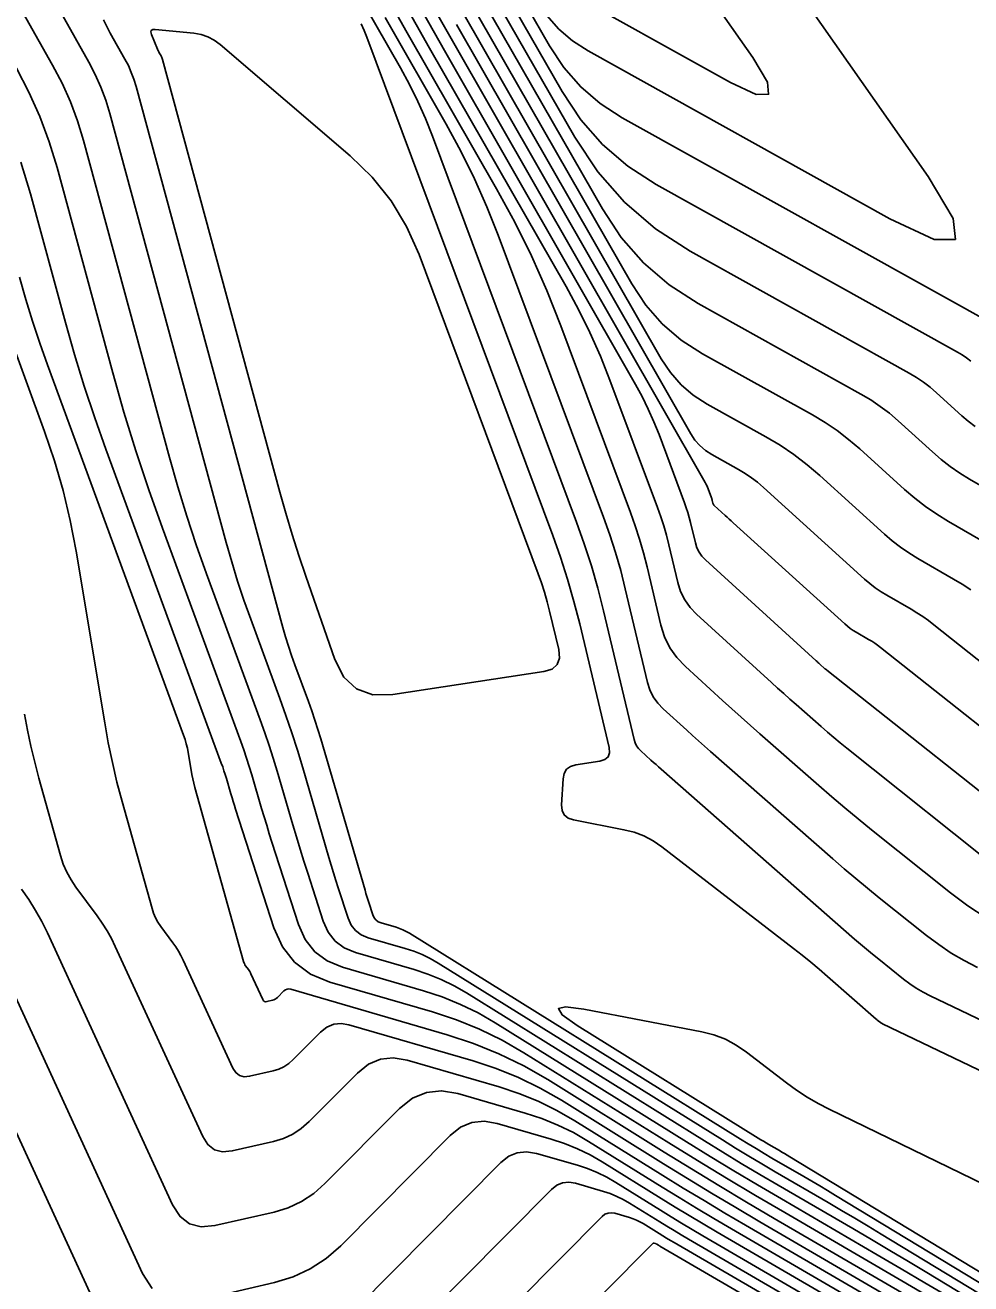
# Model space of a CAD drawing. Extents: x 1354696 to 1366163, y 660729 to 670380.
# Drawn here: x 1361791.16 to 1361827.45, y 664392.18 to 664440.47 of the extents above; entities that cross this region are included whole.
import ezdxf

# ---------------------------------------------------------------- set-up
doc = ezdxf.new("R2010")
doc.units = 0
doc.layers.add('R_Contours', color=7, linetype='Continuous')

msp = doc.modelspace()

# ---------------------------------------------------------------- linework, layer by layer
at = {"layer": 'R_Contours'}
for points in [[(1361817.02, 664447.201), (1361825.811, 664434.663), (1361826.774, 664433.057), (1361826.851, 664432.251), (1361826.04, 664432.243), (1361824.343, 664433.034), (1361812.758, 664439.481), (1361812.164, 664439.864), (1361811.637, 664440.317), (1361811.178, 664440.838)], [(1361815.17, 664444.802), (1361819.079, 664439.227), (1361819.642, 664438.289), (1361819.686, 664437.818), (1361819.213, 664437.813), (1361818.221, 664438.276), (1361811.452, 664442.042)], [(1361808.923, 664443.781), (1361811.274, 664439.675), (1361811.828, 664438.84), (1361812.477, 664438.103), (1361813.223, 664437.462), (1361814.064, 664436.919), (1361828.785, 664428.728)], [(1361827.45, 664427.575), (1361827.284, 664427.701), (1361827.111, 664427.818), (1361826.931, 664427.925), (1361815.37, 664434.357), (1361814.282, 664435.06), (1361813.317, 664435.889), (1361812.477, 664436.843), (1361811.761, 664437.923), (1361808.72, 664443.234)], [(1361808.516, 664442.687), (1361812.247, 664436.17), (1361813.126, 664434.846), (1361814.157, 664433.675), (1361815.341, 664432.658), (1361816.676, 664431.796), (1361825.077, 664427.122), (1361825.357, 664426.955), (1361825.627, 664426.773), (1361825.885, 664426.576), (1361826.133, 664426.364), (1361827.102, 664425.486), (1361827.349, 664425.273), (1361827.607, 664425.075)], [(1361830.227, 664421.425), (1361827.4, 664423.057), (1361827.023, 664423.288), (1361826.659, 664423.539), (1361826.309, 664423.809), (1361825.973, 664424.097), (1361824.657, 664425.29), (1361824.321, 664425.578), (1361823.97, 664425.845), (1361823.604, 664426.092), (1361823.223, 664426.318), (1361816.977, 664429.793), (1361815.87, 664430.508), (1361814.889, 664431.351), (1361814.034, 664432.322), (1361813.306, 664433.42), (1361808.313, 664442.14)], [(1361841.407, 664383.122), (1361825.757, 664392.608), (1361825.049, 664393.035), (1361824.34, 664393.458), (1361823.628, 664393.879), (1361822.915, 664394.296), (1361820.058, 664395.959), (1361819.346, 664396.377), (1361818.636, 664396.8), (1361817.93, 664397.229), (1361817.227, 664397.663), (1361808.096, 664403.339), (1361807.618, 664403.615), (1361807.124, 664403.856), (1361806.615, 664404.062), (1361806.09, 664404.234), (1361803.829, 664404.893), (1361803.402, 664405.069), (1361803.055, 664405.327), (1361802.787, 664405.667), (1361802.598, 664406.088), (1361802.002, 664407.936), (1361801.855, 664408.398), (1361801.711, 664408.862), (1361801.569, 664409.326), (1361801.431, 664409.791), (1361800.83, 664411.845), (1361800.68, 664412.341), (1361800.522, 664412.834), (1361800.355, 664413.325), (1361800.18, 664413.813), (1361798.117, 664419.425), (1361797.725, 664420.526), (1361797.358, 664421.635), (1361797.015, 664422.752), (1361796.697, 664423.877), (1361793.391, 664436.05), (1361793.163, 664436.798), (1361792.891, 664437.528), (1361792.574, 664438.24), (1361792.212, 664438.933), (1361790.674, 664441.669)], [(1361805.02, 664441.599), (1361805.822, 664440.175), (1361809.248, 664434.193), (1361809.944, 664432.917), (1361810.587, 664431.615), (1361811.177, 664430.289), (1361811.713, 664428.938), (1361814.387, 664421.774), (1361814.57, 664421.261), (1361814.736, 664420.744), (1361814.887, 664420.221), (1361815.021, 664419.693), (1361815.555, 664417.451), (1361815.697, 664417), (1361815.901, 664416.585), (1361816.166, 664416.206), (1361816.491, 664415.863), (1361817.918, 664414.563), (1361818.275, 664414.239), (1361818.634, 664413.917), (1361818.994, 664413.596), (1361819.355, 664413.277), (1361821.61, 664411.298), (1361822.109, 664410.865), (1361822.613, 664410.438), (1361823.122, 664410.017), (1361823.635, 664409.602), (1361826.671, 664407.18), (1361827.337, 664406.678), (1361828.029, 664406.217)], [(1361806.468, 664441.784), (1361807.499, 664439.953), (1361817.247, 664422.928), (1361817.281, 664422.867), (1361817.312, 664422.804), (1361817.34, 664422.74), (1361817.366, 664422.675), (1361817.495, 664422.329), (1361817.504, 664422.304), (1361817.512, 664422.279), (1361817.519, 664422.254), (1361817.526, 664422.229), (1361817.55, 664422.126), (1361817.558, 664422.102), (1361817.569, 664422.079), (1361817.583, 664422.058), (1361817.601, 664422.04), (1361818.019, 664421.659), (1361818.095, 664421.59), (1361818.171, 664421.521), (1361818.247, 664421.452), (1361818.323, 664421.382), (1361822.606, 664417.501), (1361822.71, 664417.412), (1361822.818, 664417.328), (1361822.93, 664417.251), (1361823.047, 664417.179), (1361823.523, 664416.904), (1361823.641, 664416.834), (1361823.756, 664416.759), (1361823.867, 664416.679), (1361823.977, 664416.596), (1361831.021, 664411.011)], [(1361808.109, 664441.593), (1361814.435, 664430.545), (1361814.975, 664429.732), (1361815.607, 664429.014), (1361816.333, 664428.39), (1361817.153, 664427.861), (1361821.369, 664425.515), (1361821.85, 664425.229), (1361822.312, 664424.917), (1361822.756, 664424.579), (1361823.181, 664424.216), (1361824.898, 664422.66), (1361825.295, 664422.319), (1361825.708, 664422), (1361826.139, 664421.703), (1361826.585, 664421.43), (1361828.404, 664420.38)], [(1361804.112, 664441.357), (1361805.557, 664438.834), (1361805.905, 664438.197), (1361806.226, 664437.547), (1361806.52, 664436.885), (1361806.788, 664436.21), (1361812.316, 664421.405), (1361812.614, 664420.566), (1361812.886, 664419.72), (1361813.132, 664418.865), (1361813.351, 664418.003), (1361814.528, 664413.059), (1361814.567, 664412.936), (1361814.622, 664412.824), (1361814.694, 664412.721), (1361814.783, 664412.627), (1361815.171, 664412.274), (1361815.268, 664412.186), (1361815.365, 664412.098), (1361815.463, 664412.011), (1361815.562, 664411.924), (1361822.982, 664405.409), (1361823.212, 664405.21), (1361823.443, 664405.014), (1361823.677, 664404.821), (1361823.913, 664404.63), (1361824.862, 664403.873), (1361825.103, 664403.691), (1361825.354, 664403.523), (1361825.614, 664403.371), (1361825.884, 664403.232), (1361836.879, 664397.972)], [(1361805.653, 664441.403), (1361806.677, 664439.584), (1361811.914, 664430.438), (1361812.39, 664429.567), (1361812.829, 664428.678), (1361813.231, 664427.773), (1361813.597, 664426.85), (1361815.423, 664421.959), (1361815.548, 664421.609), (1361815.662, 664421.255), (1361815.764, 664420.899), (1361815.856, 664420.538), (1361816.201, 664419.091), (1361816.31, 664418.743), (1361816.467, 664418.422), (1361816.672, 664418.13), (1361816.923, 664417.866), (1361819.791, 664415.252), (1361820.028, 664415.038), (1361820.266, 664414.824), (1361820.504, 664414.612), (1361820.744, 664414.4), (1361821.704, 664413.557), (1361821.946, 664413.347), (1361822.189, 664413.141), (1361822.436, 664412.937), (1361822.684, 664412.737), (1361828.814, 664407.846)], [(1361806.166, 664441.413), (1361807.296, 664439.406), (1361814.581, 664426.683), (1361814.835, 664426.217), (1361815.07, 664425.741), (1361815.286, 664425.256), (1361815.482, 664424.762), (1361816.459, 664422.144), (1361816.526, 664421.957), (1361816.587, 664421.767), (1361816.642, 664421.576), (1361816.691, 664421.383), (1361816.875, 664420.608), (1361816.934, 664420.422), (1361817.018, 664420.251), (1361817.127, 664420.094), (1361817.262, 664419.953), (1361821.509, 664416.084), (1361821.543, 664416.052), (1361821.577, 664416.021), (1361821.612, 664415.989), (1361821.646, 664415.958), (1361821.842, 664415.781), (1361821.848, 664415.776), (1361821.854, 664415.771), (1361821.861, 664415.766), (1361821.868, 664415.762), (1361821.896, 664415.746), (1361821.903, 664415.742), (1361821.91, 664415.737), (1361821.917, 664415.732), (1361821.923, 664415.727), (1361830.355, 664409.042)], [(1361841.606, 664383.421), (1361824.005, 664394.09), (1361823.5, 664394.394), (1361822.993, 664394.697), (1361822.485, 664394.997), (1361821.976, 664395.295), (1361819.936, 664396.482), (1361819.427, 664396.781), (1361818.921, 664397.083), (1361818.416, 664397.389), (1361817.914, 664397.699), (1361806.999, 664404.485), (1361806.698, 664404.658), (1361806.388, 664404.809), (1361806.069, 664404.939), (1361805.74, 664405.047), (1361804.32, 664405.46), (1361804.053, 664405.571), (1361803.835, 664405.733), (1361803.667, 664405.946), (1361803.548, 664406.21), (1361803.174, 664407.37), (1361803.082, 664407.66), (1361802.991, 664407.951), (1361802.903, 664408.242), (1361802.816, 664408.534), (1361801.806, 664411.982), (1361801.604, 664412.652), (1361801.39, 664413.318), (1361801.165, 664413.981), (1361800.929, 664414.64), (1361799.812, 664417.677), (1361799.553, 664418.405), (1361799.311, 664419.138), (1361799.084, 664419.876), (1361798.874, 664420.619), (1361794.402, 664437.086), (1361794.247, 664437.597), (1361794.061, 664438.094), (1361793.845, 664438.579), (1361793.598, 664439.052), (1361792.55, 664440.918)], [(1361841.805, 664383.721), (1361822.253, 664395.571), (1361821.951, 664395.754), (1361821.647, 664395.935), (1361821.342, 664396.115), (1361821.037, 664396.294), (1361819.814, 664397.006), (1361819.509, 664397.185), (1361819.205, 664397.366), (1361818.902, 664397.55), (1361818.601, 664397.735), (1361805.901, 664405.632), (1361805.779, 664405.702), (1361805.653, 664405.763), (1361805.523, 664405.816), (1361805.389, 664405.86), (1361804.812, 664406.028), (1361804.703, 664406.073), (1361804.615, 664406.139), (1361804.547, 664406.225), (1361804.498, 664406.333), (1361804.346, 664406.804), (1361804.309, 664406.922), (1361804.272, 664407.04), (1361804.236, 664407.159), (1361804.201, 664407.277), (1361802.498, 664413.09), (1361802.389, 664413.45), (1361802.274, 664413.808), (1361802.153, 664414.164), (1361802.027, 664414.518), (1361801.507, 664415.93), (1361801.381, 664416.284), (1361801.263, 664416.641), (1361801.153, 664417), (1361801.051, 664417.362), (1361795.413, 664438.123), (1361795.33, 664438.395), (1361795.231, 664438.66), (1361795.116, 664438.919), (1361794.984, 664439.171), (1361794.425, 664440.166), (1361794.29, 664440.417), (1361794.162, 664440.671)], [(1361804.967, 664440.766), (1361807.314, 664436.668), (1361807.879, 664435.633), (1361808.4, 664434.578), (1361808.878, 664433.503), (1361809.313, 664432.407), (1361813.352, 664421.589), (1361813.592, 664420.914), (1361813.811, 664420.232), (1361814.009, 664419.543), (1361814.186, 664418.848), (1361815.042, 664415.255), (1361815.132, 664414.968), (1361815.262, 664414.704), (1361815.43, 664414.463), (1361815.637, 664414.245), (1361816.544, 664413.419), (1361816.771, 664413.213), (1361816.999, 664413.008), (1361817.229, 664412.804), (1361817.459, 664412.601), (1361822.146, 664408.485), (1361822.586, 664408.104), (1361823.029, 664407.728), (1361823.477, 664407.357), (1361823.93, 664406.992), (1361825.748, 664405.541), (1361826.212, 664405.192), (1361826.693, 664404.871), (1361827.191, 664404.578), (1361827.707, 664404.313)], [(1361807.906, 664441.046), (1361815.565, 664427.67), (1361815.915, 664427.143), (1361816.326, 664426.676), (1361816.797, 664426.272), (1361817.328, 664425.928), (1361819.576, 664424.677), (1361820.128, 664424.35), (1361820.658, 664423.992), (1361821.166, 664423.605), (1361821.654, 664423.188), (1361824.134, 664420.94), (1361824.433, 664420.683), (1361824.745, 664420.443), (1361825.069, 664420.219), (1361825.406, 664420.013), (1361826.777, 664419.221), (1361827.116, 664419.017), (1361827.447, 664418.801)], [(1361804.052, 664440.516), (1361804.163, 664440.267), (1361804.263, 664440.013), (1361811.401, 664420.894), (1361811.699, 664420.057), (1361811.971, 664419.211), (1361812.217, 664418.357), (1361812.436, 664417.495), (1361813.564, 664412.757), (1361813.583, 664412.553), (1361813.53, 664412.397), (1361813.406, 664412.29), (1361813.21, 664412.231), (1361812.284, 664412.091), (1361812.079, 664412.031), (1361811.93, 664411.921), (1361811.835, 664411.762), (1361811.796, 664411.553), (1361811.743, 664410.557), (1361811.761, 664410.337), (1361811.843, 664410.168), (1361811.988, 664410.047), (1361812.196, 664409.976), (1361814.133, 664409.603), (1361814.526, 664409.504), (1361814.9, 664409.362), (1361815.254, 664409.176), (1361815.588, 664408.947), (1361820.646, 664405.046), (1361820.979, 664404.786), (1361821.307, 664404.52), (1361821.631, 664404.249), (1361821.951, 664403.973), (1361823.818, 664402.333), (1361823.837, 664402.316), (1361823.857, 664402.3), (1361823.876, 664402.284), (1361823.896, 664402.268), (1361823.975, 664402.205), (1361823.995, 664402.19), (1361824.016, 664402.176), (1361824.038, 664402.163), (1361824.06, 664402.151), (1361840.191, 664394.435)], [(1361807.703, 664440.5), (1361816.695, 664424.795), (1361816.855, 664424.553), (1361817.044, 664424.339), (1361817.26, 664424.153), (1361817.504, 664423.996), (1361818.535, 664423.422), (1361818.788, 664423.271), (1361819.032, 664423.107), (1361819.265, 664422.93), (1361819.488, 664422.738), (1361823.37, 664419.221), (1361823.571, 664419.047), (1361823.781, 664418.885), (1361824, 664418.735), (1361824.226, 664418.596), (1361825.15, 664418.063), (1361825.378, 664417.925), (1361825.601, 664417.78), (1361825.818, 664417.626), (1361826.03, 664417.465), (1361831.688, 664412.979)], [(1361826.598, 664391.675), (1361825.686, 664392.22), (1361824.771, 664392.76), (1361823.854, 664393.297), (1361820.181, 664395.435), (1361819.264, 664395.973), (1361818.352, 664396.517), (1361817.444, 664397.068), (1361816.539, 664397.626), (1361809.194, 664402.193), (1361808.537, 664402.571), (1361807.86, 664402.902), (1361807.161, 664403.185), (1361806.441, 664403.421), (1361803.337, 664404.325), (1361802.751, 664404.567), (1361802.275, 664404.921), (1361801.907, 664405.387), (1361801.648, 664405.965), (1361800.628, 664409.129), (1361800.526, 664409.45), (1361800.426, 664409.771), (1361800.328, 664410.093), (1361800.232, 664410.416), (1361799.854, 664411.708), (1361799.756, 664412.03), (1361799.653, 664412.35), (1361799.545, 664412.669), (1361799.432, 664412.985), (1361796.422, 664421.172), (1361795.897, 664422.647), (1361795.406, 664424.133), (1361794.947, 664425.628), (1361794.52, 664427.134), (1361792.38, 664435.014), (1361792.08, 664436), (1361791.721, 664436.962), (1361791.302, 664437.9), (1361790.825, 664438.814)], [(1361825.914, 664391.642), (1361824.793, 664392.298), (1361820.303, 664394.911), (1361819.183, 664395.569), (1361818.068, 664396.234), (1361816.957, 664396.908), (1361815.852, 664397.59), (1361810.292, 664401.046), (1361809.457, 664401.527), (1361808.595, 664401.948), (1361807.707, 664402.308), (1361806.791, 664402.609), (1361802.845, 664403.757), (1361802.101, 664404.065), (1361801.495, 664404.515), (1361801.027, 664405.108), (1361800.698, 664405.843), (1361799.233, 664410.385), (1361799.186, 664410.533), (1361799.14, 664410.68), (1361799.095, 664410.828), (1361799.051, 664410.977), (1361798.877, 664411.571), (1361798.833, 664411.719), (1361798.785, 664411.866), (1361798.736, 664412.012), (1361798.683, 664412.158), (1361794.253, 664424.208), (1361793.825, 664425.41), (1361793.425, 664426.621), (1361793.051, 664427.84), (1361792.703, 664429.067), (1361791.365, 664433.993), (1361790.995, 664435.209)], [(1361826.95, 664390.137), (1361819.354, 664394.559), (1361818.422, 664395.106), (1361817.494, 664395.66), (1361816.57, 664396.22), (1361815.65, 664396.788), (1361811.732, 664399.223), (1361810.925, 664399.688), (1361810.091, 664400.095), (1361809.232, 664400.444), (1361808.346, 664400.735), (1361803.582, 664402.121), (1361803.279, 664402.172), (1361802.997, 664402.142), (1361802.737, 664402.032), (1361802.496, 664401.841), (1361801.444, 664400.782), (1361801.273, 664400.632), (1361801.087, 664400.51), (1361800.886, 664400.416), (1361800.668, 664400.35), (1361799.768, 664400.142), (1361799.559, 664400.123), (1361799.383, 664400.169), (1361799.238, 664400.281), (1361799.125, 664400.458), (1361797.219, 664404.598), (1361797.133, 664404.772), (1361797.039, 664404.941), (1361796.936, 664405.105), (1361796.825, 664405.264), (1361796.362, 664405.891), (1361796.254, 664406.051), (1361796.163, 664406.219), (1361796.086, 664406.395), (1361796.026, 664406.579), (1361794.88, 664410.68), (1361794.681, 664411.428), (1361794.504, 664412.181), (1361794.346, 664412.938), (1361794.209, 664413.7), (1361793.113, 664420.295), (1361792.89, 664421.463), (1361792.614, 664422.617), (1361792.284, 664423.756), (1361791.9, 664424.881), (1361789.77, 664430.674)], [(1361825.732, 664391.299), (1361819.903, 664394.692), (1361818.84, 664395.316), (1361817.781, 664395.947), (1361816.727, 664396.587), (1361815.678, 664397.234), (1361811.209, 664400.013), (1361810.287, 664400.543), (1361809.337, 664401.007), (1361808.356, 664401.405), (1361807.346, 664401.736), (1361801.348, 664403.482), (1361801.275, 664403.494), (1361801.208, 664403.487), (1361801.145, 664403.461), (1361801.088, 664403.415), (1361800.835, 664403.161), (1361800.795, 664403.125), (1361800.75, 664403.096), (1361800.702, 664403.074), (1361800.65, 664403.058), (1361800.434, 664403.008), (1361800.384, 664403.003), (1361800.342, 664403.015), (1361800.307, 664403.041), (1361800.28, 664403.084), (1361799.823, 664404.076), (1361799.803, 664404.117), (1361799.78, 664404.158), (1361799.755, 664404.197), (1361799.729, 664404.235), (1361799.618, 664404.385), (1361799.592, 664404.424), (1361799.57, 664404.464), (1361799.552, 664404.506), (1361799.537, 664404.55), (1361797.674, 664411.216), (1361797.63, 664411.382), (1361797.591, 664411.549), (1361797.556, 664411.718), (1361797.525, 664411.887), (1361797.412, 664412.566), (1361797.38, 664412.735), (1361797.34, 664412.902), (1361797.292, 664413.066), (1361797.237, 664413.229), (1361792.011, 664427.441), (1361791.716, 664428.271), (1361791.439, 664429.107), (1361791.181, 664429.949), (1361790.941, 664430.797)], [(1361828.684, 664388.676), (1361818.805, 664394.426), (1361818.004, 664394.896), (1361817.207, 664395.372), (1361816.413, 664395.854), (1361815.623, 664396.341), (1361812.256, 664398.434), (1361811.562, 664398.834), (1361810.845, 664399.183), (1361810.107, 664399.483), (1361809.346, 664399.733), (1361805.816, 664400.76), (1361805.283, 664400.85), (1361804.787, 664400.797), (1361804.328, 664400.603), (1361803.905, 664400.267), (1361802.053, 664398.402), (1361801.752, 664398.138), (1361801.425, 664397.924), (1361801.07, 664397.758), (1361800.687, 664397.642), (1361799.103, 664397.276), (1361798.735, 664397.242), (1361798.424, 664397.324), (1361798.169, 664397.52), (1361797.971, 664397.832), (1361794.614, 664405.12), (1361794.464, 664405.426), (1361794.298, 664405.724), (1361794.117, 664406.013), (1361793.921, 664406.293), (1361793.107, 664407.396), (1361792.917, 664407.678), (1361792.755, 664407.974), (1361792.621, 664408.284), (1361792.515, 664408.607), (1361791.683, 664411.584), (1361791.522, 664412.192), (1361791.377, 664412.804), (1361791.249, 664413.42), (1361791.137, 664414.039)], [(1361830.418, 664387.214), (1361818.257, 664394.293), (1361817.587, 664394.686), (1361816.92, 664395.084), (1361816.256, 664395.487), (1361815.595, 664395.894), (1361812.779, 664397.645), (1361812.199, 664397.979), (1361811.6, 664398.272), (1361810.982, 664398.522), (1361810.346, 664398.731), (1361807.763, 664399.483), (1361807.139, 664399.587), (1361806.558, 664399.526), (1361806.02, 664399.298), (1361805.524, 664398.904), (1361802.661, 664396.023), (1361802.231, 664395.645), (1361801.762, 664395.338), (1361801.254, 664395.101), (1361800.706, 664394.935), (1361798.437, 664394.411), (1361797.911, 664394.362), (1361797.465, 664394.478), (1361797.1, 664394.76), (1361796.816, 664395.206), (1361792.01, 664405.642), (1361791.794, 664406.081), (1361791.557, 664406.507), (1361791.297, 664406.921), (1361791.017, 664407.322)], [(1361786.802, 664406.686), (1361794.507, 664389.954)], [(1361796.031, 664391.999), (1361795.661, 664392.58), (1361789.406, 664406.164)], [(1361842.004, 664384.02), (1361820.502, 664397.053), (1361820.401, 664397.114), (1361820.3, 664397.174), (1361820.199, 664397.234), (1361820.098, 664397.293), (1361819.691, 664397.529), (1361819.59, 664397.589), (1361819.489, 664397.649), (1361819.389, 664397.71), (1361819.288, 664397.772), (1361812.345, 664402.089), (1361811.768, 664402.496), (1361811.617, 664402.737), (1361811.892, 664402.811), (1361812.592, 664402.719), (1361817.121, 664401.846), (1361817.585, 664401.729), (1361818.026, 664401.561), (1361818.444, 664401.342), (1361818.838, 664401.072), (1361820.372, 664399.889), (1361820.762, 664399.604), (1361821.165, 664399.34), (1361821.581, 664399.097), (1361822.01, 664398.875), (1361831.189, 664394.413)], [(1361832.152, 664385.753), (1361817.708, 664394.16), (1361817.169, 664394.476), (1361816.633, 664394.796), (1361816.099, 664395.12), (1361815.567, 664395.448), (1361813.303, 664396.856), (1361812.836, 664397.125), (1361812.354, 664397.36), (1361811.857, 664397.561), (1361811.346, 664397.729), (1361809.269, 664398.334), (1361808.767, 664398.418), (1361808.299, 664398.368), (1361807.866, 664398.185), (1361807.468, 664397.869), (1361803.27, 664393.643), (1361802.71, 664393.151), (1361802.099, 664392.751), (1361801.438, 664392.443), (1361800.725, 664392.227), (1361797.772, 664391.545)], [(1361803.878, 664391.263), (1361809.412, 664396.833), (1361809.713, 664397.073), (1361810.041, 664397.211), (1361810.394, 664397.248), (1361810.774, 664397.185), (1361812.346, 664396.727), (1361812.733, 664396.6), (1361813.108, 664396.448), (1361813.473, 664396.27), (1361813.826, 664396.067), (1361815.539, 664395.001), (1361815.942, 664394.753), (1361816.346, 664394.508), (1361816.751, 664394.266), (1361817.159, 664394.027), (1361833.886, 664384.291)], [(1361835.62, 664382.829), (1361816.61, 664393.894), (1361816.334, 664394.056), (1361816.058, 664394.22), (1361815.784, 664394.387), (1361815.512, 664394.555), (1361814.35, 664395.277), (1361814.11, 664395.415), (1361813.863, 664395.536), (1361813.608, 664395.639), (1361813.345, 664395.726), (1361812.28, 664396.036), (1361812.022, 664396.079), (1361811.782, 664396.054), (1361811.56, 664395.96), (1361811.356, 664395.797), (1361804.487, 664388.884)], [(1361805.095, 664386.504), (1361813.299, 664394.761), (1361813.407, 664394.847), (1361813.524, 664394.896), (1361813.65, 664394.909), (1361813.785, 664394.887), (1361814.345, 664394.724), (1361814.483, 664394.678), (1361814.617, 664394.624), (1361814.747, 664394.561), (1361814.873, 664394.488), (1361815.484, 664394.108), (1361815.627, 664394.02), (1361815.771, 664393.933), (1361815.916, 664393.846), (1361816.061, 664393.761), (1361837.354, 664381.368)], [(1361805.704, 664384.125), (1361815.243, 664393.726), (1361815.254, 664393.734), (1361815.265, 664393.739), (1361815.277, 664393.74), (1361815.29, 664393.738), (1361815.345, 664393.722), (1361815.359, 664393.717), (1361815.372, 664393.712), (1361815.384, 664393.706), (1361815.397, 664393.699), (1361815.456, 664393.662), (1361815.47, 664393.653), (1361815.484, 664393.645), (1361815.498, 664393.636), (1361815.512, 664393.628), (1361839.088, 664379.906)]]:
    msp.add_lwpolyline(points, dxfattribs=at)
msp.add_lwpolyline([(1361796.414, 664439.193), (1361796.402, 664439.226), (1361796.387, 664439.259), (1361796.371, 664439.29), (1361796.301, 664439.414), (1361796.284, 664439.446), (1361796.268, 664439.478), (1361796.253, 664439.51), (1361796.239, 664439.543), (1361796.004, 664440.116), (1361795.98, 664440.208), (1361795.996, 664440.27), (1361796.051, 664440.303), (1361796.146, 664440.306), (1361797.63, 664440.157), (1361797.906, 664440.108), (1361798.167, 664440.021), (1361798.41, 664439.893), (1361798.636, 664439.726), (1361803.63, 664435.452), (1361804.474, 664434.634), (1361805.196, 664433.732), (1361805.795, 664432.744), (1361806.273, 664431.67), (1361810.845, 664419.425), (1361810.971, 664419.07), (1361811.086, 664418.711), (1361811.191, 664418.349), (1361811.284, 664417.984), (1361811.633, 664416.516), (1361811.663, 664416.188), (1361811.578, 664415.937), (1361811.377, 664415.765), (1361811.062, 664415.669), (1361805.266, 664414.793), (1361804.501, 664414.782), (1361803.874, 664415.002), (1361803.388, 664415.453), (1361803.04, 664416.136), (1361801.93, 664419.329), (1361801.66, 664420.129), (1361801.404, 664420.933), (1361801.161, 664421.742), (1361800.933, 664422.556), (1361796.424, 664439.159)], close=True, dxfattribs=at)

doc.saveas('drawing.dxf')
